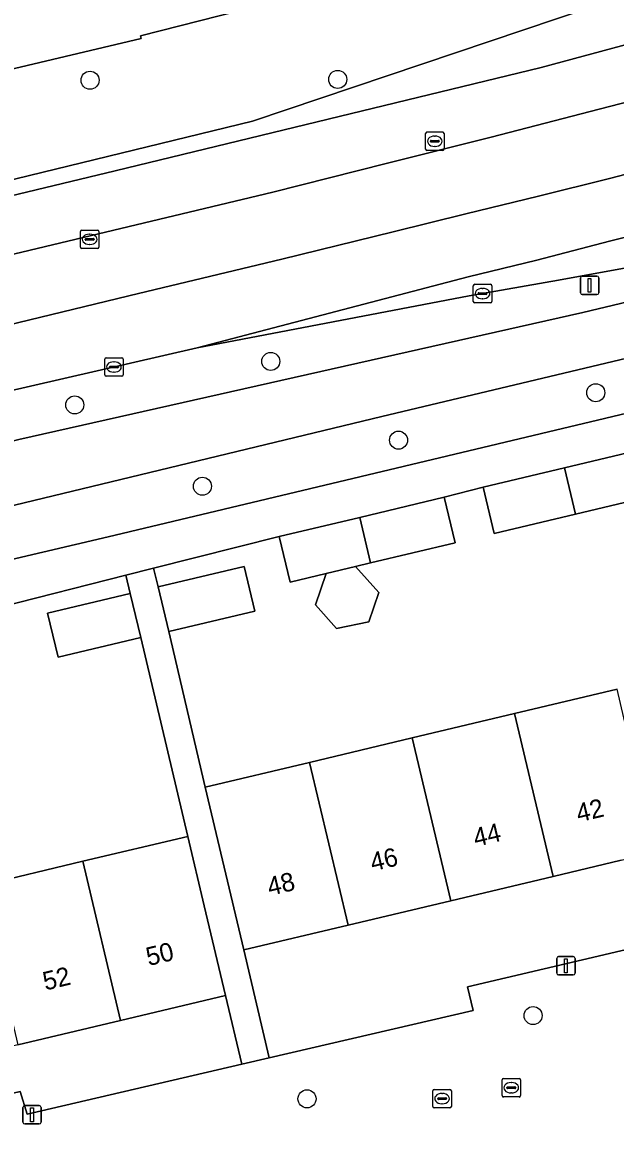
# Model space of a CAD drawing. Extents: x 158031 to 159244, y 380104 to 381214.
# Drawn here: x 158897 to 158929.2, y 381024.8 to 381085.9 of the extents above; entities that cross this region are included whole.
import ezdxf

# ---------------------------------------------------------------- set-up
doc = ezdxf.new("R2010")
doc.units = 0
for name, color, linetype in [('IMGEO_Berm_groen', 7, 'Continuous'), ('IMGEO_Boom', 7, 'Continuous'), ('IMGEO_Erf', 7, 'Continuous'), ('IMGEO_Fietspad_gesloten', 7, 'Continuous'), ('IMGEO_Hek', 7, 'Continuous'), ('IMGEO_Kolk', 7, 'Continuous'), ('IMGEO_Lichtmast', 7, 'Continuous'), ('IMGEO_Pand', 7, 'Continuous'), ('IMGEO_Pand_nummerreeks', 7, 'Continuous'), ('IMGEO_Rijbaan_lokaal_open', 7, 'Continuous'), ('IMGEO_Rijbaan_regionaal_gesloten', 7, 'Continuous'), ('IMGEO_Rioolput', 7, 'Continuous'), ('IMGEO_Voetpad_open', 7, 'Continuous')]:
    doc.layers.add(name, color=color, linetype=linetype)

msp = doc.modelspace()

# ---------------------------------------------------------------- linework, layer by layer
at = {"layer": 'IMGEO_Berm_groen'}
for points in [[(158909.474, 381080.594), (158927.846, 381086.768), (158948.986, 381094.091), (158957.594, 381097.477), (158957.052, 381099.694), (158956.879, 381099.834), (158952.772, 381098.846), (158946.633, 381097.392), (158942.243, 381096.33), (158942.115, 381096.247), (158941.683, 381096.141), (158941.382, 381096.067), (158941.642, 381094.942), (158903.409, 381085.209), (158903.443, 381085.064), (158877.026, 381078.819), (158876.615, 381080.547), (158834.054, 381070.466), (158816.164, 381066.228), (158816.529, 381064.475), (158793.71, 381058.987), (158795.059, 381053.379), (158893.082, 381076.593)], [(158925.131, 381083.501), (158950.24, 381090.292), (158958.481, 381093.141), (158957.594, 381097.477), (158948.986, 381094.091), (158927.846, 381086.768), (158909.474, 381080.594), (158893.082, 381076.593), (158795.059, 381053.379), (158793.71, 381058.987), (158787.876, 381057.584), (158788.87, 381056.87), (158789.745, 381056.014), (158790.488, 381055.025), (158791.072, 381053.934), (158792.4, 381048.621), (158811.618, 381053.144), (158817.884, 381054.779), (158871.029, 381067.292), (158886.311, 381074.117), (158902.037, 381077.905)]]:
    msp.add_lwpolyline(points, close=True, dxfattribs=at)
for points in [[(158987.432, 381089.666), (158968.655, 381082.588), (158964.333, 381081.027), (158953.674, 381077.922), (158934.996, 381073.601), (158926.063, 381071.976), (158921.234, 381071.122), (158906.482, 381068.308), (158888.625, 381064.202), (158874.913, 381060.967), (158864.265, 381058.33), (158840.798, 381052.643)], [(158849.406, 381049.663), (158859.159, 381053.046), (158865.9, 381055.515), (158873.981, 381057.734), (158896.818, 381063.345), (158927.391, 381070.229), (158954.246, 381076.628), (158975.128, 381081.803), (158979.453, 381083.102), (158983.392, 381084.412), (159000, 381089.596)], [(158994.551, 381082.519), (158999.083, 381084.498), (158998.468, 381085.906), (158995.415, 381084.952), (158984.87, 381081.584), (158976.971, 381079.163), (158971.63, 381077.664), (158965.831, 381076.171), (158954.215, 381073.432), (158932.811, 381068.477), (158916.485, 381064.59), (158895.522, 381059.535), (158882.132, 381056.487), (158868.008, 381052.855), (158858.485, 381049.481), (158858.905, 381048.039), (158901.652, 381058.064), (158926.29, 381063.933), (158943.657, 381068.073)]]:
    msp.add_lwpolyline(points, dxfattribs=at)
at = {"layer": 'IMGEO_Boom'}
for centre in [(158900.676, 381082.807), (158914.101, 381082.847), (158910.475, 381067.571), (158928.091, 381065.876), (158899.846, 381065.215), (158917.397, 381063.305), (158906.768, 381060.81), (158924.695, 381032.133), (158912.437, 381027.622)]:
    msp.add_circle(centre, 0.489, dxfattribs=at)
at = {"layer": 'IMGEO_Erf'}
for points in [[(158781.126, 381063.369), (158787.876, 381057.584), (158793.71, 381058.987), (158816.529, 381064.475), (158816.164, 381066.228), (158834.054, 381070.466), (158876.615, 381080.547), (158877.026, 381078.819), (158903.443, 381085.064), (158903.409, 381085.209), (158941.642, 381094.942), (158941.382, 381096.067), (158935.076, 381123.331)], [(158931.552, 381060.376), (158926.992, 381059.292), (158922.59, 381058.246), (158921.991, 381060.767), (158919.88, 381060.215), (158920.468, 381057.743), (158915.88, 381056.652), (158915.074, 381056.46), (158916.323, 381055.056), (158915.782, 381053.471), (158914.038, 381053.109), (158912.897, 381054.392), (158913.474, 381056.08), (158911.525, 381055.617), (158910.937, 381058.089), (158904.124, 381056.368), (158904.364, 381055.358), (158909.028, 381056.467), (158909.605, 381054.039), (158904.941, 381052.931), (158906.911, 381044.503), (158912.581, 381045.851), (158918.136, 381047.171), (158923.69, 381048.492), (158929.246, 381049.812)], [(158894.718, 381039.167), (158900.288, 381040.491), (158905.972, 381041.842), (158903.422, 381052.623), (158898.94, 381051.558), (158898.374, 381053.938), (158902.856, 381055.004), (158902.622, 381055.989), (158895.794, 381054.264)], [(158929.473, 381040.552), (158925.787, 381039.676), (158920.233, 381038.356), (158914.677, 381037.035), (158909.006, 381035.687), (158910.394, 381029.848), (158921.442, 381032.413), (158921.141, 381033.685), (158971.617, 381045.527)], [(158850.555, 381019.022), (158868.803, 381023.305), (158869.161, 381021.503), (158896.884, 381028.012), (158897.265, 381026.799), (158908.905, 381029.502), (158908.022, 381033.217), (158902.336, 381031.865), (158896.767, 381030.542), (158891.198, 381029.218), (158885.629, 381027.894), (158880.06, 381026.57), (158874.491, 381025.246), (158873.922, 381027.642), (158873.635, 381027.574), (158872.118, 381027.213), (158868.353, 381026.318), (158862.785, 381024.995), (158857.216, 381023.671)]]:
    msp.add_lwpolyline(points, dxfattribs=at)
at = {"layer": 'IMGEO_Fietspad_gesloten'}
for points in [[(159000, 381089.596), (158983.392, 381084.412), (158979.453, 381083.102), (158975.128, 381081.803), (158954.246, 381076.628), (158927.391, 381070.229), (158896.818, 381063.345), (158873.981, 381057.734), (158865.9, 381055.515), (158859.159, 381053.046), (158849.406, 381049.663)], [(158847.007, 381045.421), (158858.485, 381049.481), (158868.008, 381052.855), (158882.132, 381056.487), (158895.522, 381059.535), (158916.485, 381064.59), (158932.811, 381068.477), (158954.215, 381073.432), (158965.831, 381076.171), (158971.63, 381077.664), (158976.971, 381079.163), (158984.87, 381081.584), (158995.415, 381084.952), (158998.468, 381085.906), (159003.925, 381087.61)]]:
    msp.add_lwpolyline(points, dxfattribs=at)
at = {"layer": 'IMGEO_Hek'}
msp.add_lwpolyline([(158941.382, 381096.067), (158941.642, 381094.942), (158903.409, 381085.209)], dxfattribs=at)
at = {"layer": 'IMGEO_Kolk'}
for p, q in [((158918.865, 381079.074), (158918.865, 381079.926)), ((158918.94, 381080), (158919.792, 381080)), ((158919.124, 381079.494), (158919.124, 381079.506)), ((158919.167, 381079.543), (158919.565, 381079.543)), ((158919.353, 381079.78), (158919.378, 381079.78)), ((158919.608, 381079.506), (158919.608, 381079.494)), ((158919.866, 381079.926), (158919.866, 381079.074)), ((158919.792, 381079), (158918.94, 381079)), ((158919.562, 381079.457), (158919.164, 381079.457)), ((158919.376, 381079.22), (158919.351, 381079.22)), ((158900.155, 381073.759), (158900.155, 381074.611)), ((158900.23, 381074.685), (158901.082, 381074.685)), ((158901.156, 381074.611), (158901.156, 381073.759)), ((158900.414, 381074.179), (158900.414, 381074.191)), ((158900.852, 381074.142), (158900.454, 381074.142)), ((158900.457, 381074.228), (158900.855, 381074.228)), ((158900.643, 381074.465), (158900.668, 381074.465)), ((158900.898, 381074.191), (158900.898, 381074.179)), ((158901.082, 381073.685), (158900.23, 381073.685)), ((158900.666, 381073.905), (158900.641, 381073.905)), ((158921.451, 381070.822), (158921.451, 381071.674)), ((158921.526, 381071.748), (158922.378, 381071.748)), ((158922.452, 381071.674), (158922.452, 381070.822)), ((158921.71, 381071.242), (158921.71, 381071.254)), ((158922.148, 381071.205), (158921.75, 381071.205)), ((158921.753, 381071.291), (158922.151, 381071.291)), ((158921.962, 381070.968), (158921.937, 381070.968)), ((158921.939, 381071.528), (158921.964, 381071.528)), ((158922.194, 381071.254), (158922.194, 381071.242)), ((158922.378, 381070.748), (158921.526, 381070.748)), ((158901.47, 381066.843), (158901.47, 381067.695)), ((158901.545, 381067.769), (158902.397, 381067.769)), ((158901.729, 381067.263), (158901.729, 381067.275)), ((158901.772, 381067.312), (158902.17, 381067.312)), ((158901.958, 381067.549), (158901.983, 381067.549)), ((158902.213, 381067.275), (158902.213, 381067.263)), ((158902.471, 381067.695), (158902.471, 381066.843)), ((158902.397, 381066.769), (158901.545, 381066.769)), ((158902.167, 381067.226), (158901.769, 381067.226)), ((158901.981, 381066.989), (158901.956, 381066.989)), ((158919.261, 381027.207), (158919.261, 381028.059)), ((158919.336, 381028.133), (158920.188, 381028.133)), ((158919.52, 381027.627), (158919.52, 381027.639)), ((158919.958, 381027.59), (158919.56, 381027.59)), ((158919.563, 381027.676), (158919.961, 381027.676)), ((158919.749, 381027.913), (158919.774, 381027.913)), ((158920.004, 381027.639), (158920.004, 381027.627)), ((158920.262, 381028.059), (158920.262, 381027.207)), ((158920.188, 381027.133), (158919.336, 381027.133)), ((158919.772, 381027.353), (158919.747, 381027.353))]:
    msp.add_line(p, q, dxfattribs=at)
for points in [[(158918.865, 381079.074), (158918.865, 381079.926)], [(158918.94, 381080), (158919.792, 381080)], [(158919.866, 381079.926), (158919.866, 381079.074)], [(158919.792, 381079), (158918.94, 381079)], [(158900.155, 381073.759), (158900.155, 381074.611)], [(158900.23, 381074.685), (158901.082, 381074.685)], [(158901.156, 381074.611), (158901.156, 381073.759)], [(158901.082, 381073.685), (158900.23, 381073.685)], [(158921.451, 381070.822), (158921.451, 381071.674)], [(158921.526, 381071.748), (158922.378, 381071.748)], [(158922.452, 381071.674), (158922.452, 381070.822)], [(158922.378, 381070.748), (158921.526, 381070.748)], [(158901.47, 381066.843), (158901.47, 381067.695)], [(158901.545, 381067.769), (158902.397, 381067.769)], [(158902.471, 381067.695), (158902.471, 381066.843)], [(158902.397, 381066.769), (158901.545, 381066.769)], [(158919.261, 381027.207), (158919.261, 381028.059)], [(158919.336, 381028.133), (158920.188, 381028.133)], [(158920.262, 381028.059), (158920.262, 381027.207)], [(158920.188, 381027.133), (158919.336, 381027.133)]]:
    msp.add_lwpolyline(points, dxfattribs=at)
for centre, radius, start, end in [((158918.942, 381079.924), 0.0765, 91.55205, 178.44795), ((158918.942, 381079.924), 0.0765, 91.55205, 178.44795), ((158919.164, 381079.503), 0.0403, 85.87752, 175.75265), ((158919.161, 381079.493), 0.0366, 178.93798, 274.71019), ((158919.565, 381079.5), 0.043, 264.86636, 352.45326), ((158919.569, 381079.505), 0.0386, 1.73085, 96.63898), ((158919.79, 381079.924), 0.0765, 1.55205, 88.44795), ((158919.79, 381079.924), 0.0765, 1.55205, 88.44795), ((158918.942, 381079.076), 0.0765, 181.55205, 268.44795), ((158918.942, 381079.076), 0.0765, 181.55205, 268.44795), ((158919.79, 381079.076), 0.0765, 271.55205, 358.44795), ((158919.79, 381079.076), 0.0765, 271.55205, 358.44795), ((158900.232, 381074.609), 0.0765, 91.55205, 178.44795), ((158900.232, 381074.609), 0.0765, 91.55205, 178.44795), ((158901.08, 381074.609), 0.0765, 1.55205, 88.44795), ((158901.08, 381074.609), 0.0765, 1.55205, 88.44795), ((158900.454, 381074.188), 0.0403, 85.87752, 175.75265), ((158900.451, 381074.178), 0.0366, 178.93798, 274.71019), ((158900.855, 381074.185), 0.043, 264.86636, 352.45326), ((158900.859, 381074.19), 0.0386, 1.73085, 96.63898), ((158900.232, 381073.761), 0.0765, 181.55205, 268.44795), ((158900.232, 381073.761), 0.0765, 181.55205, 268.44795), ((158901.08, 381073.761), 0.0765, 271.55205, 358.44795), ((158901.08, 381073.761), 0.0765, 271.55205, 358.44795), ((158921.528, 381071.672), 0.0765, 91.55205, 178.44795), ((158921.528, 381071.672), 0.0765, 91.55205, 178.44795), ((158922.376, 381071.672), 0.0765, 1.55205, 88.44795), ((158922.376, 381071.672), 0.0765, 1.55205, 88.44795), ((158921.75, 381071.251), 0.0403, 85.87752, 175.75265), ((158921.747, 381071.241), 0.0366, 178.93798, 274.71019), ((158922.151, 381071.248), 0.043, 264.86636, 352.45326), ((158922.155, 381071.253), 0.0386, 1.73085, 96.63898), ((158921.528, 381070.824), 0.0765, 181.55205, 268.44795), ((158921.528, 381070.824), 0.0765, 181.55205, 268.44795), ((158922.376, 381070.824), 0.0765, 271.55205, 358.44795), ((158922.376, 381070.824), 0.0765, 271.55205, 358.44795), ((158901.547, 381067.693), 0.0765, 91.55205, 178.44795), ((158901.547, 381067.693), 0.0765, 91.55205, 178.44795), ((158901.769, 381067.272), 0.0403, 85.87752, 175.75265), ((158902.174, 381067.274), 0.0386, 1.73085, 96.63898), ((158902.395, 381067.693), 0.0765, 1.55205, 88.44795), ((158902.395, 381067.693), 0.0765, 1.55205, 88.44795), ((158901.547, 381066.845), 0.0765, 181.55205, 268.44795), ((158901.547, 381066.845), 0.0765, 181.55205, 268.44795), ((158901.766, 381067.262), 0.0366, 178.93798, 274.71019), ((158902.17, 381067.269), 0.043, 264.86636, 352.45326), ((158902.395, 381066.845), 0.0765, 271.55205, 358.44795), ((158902.395, 381066.845), 0.0765, 271.55205, 358.44795), ((158919.338, 381028.057), 0.0765, 91.55205, 178.44795), ((158919.338, 381028.057), 0.0765, 91.55205, 178.44795), ((158919.56, 381027.636), 0.0403, 85.87752, 175.75265), ((158919.557, 381027.626), 0.0366, 178.93798, 274.71019), ((158919.961, 381027.633), 0.043, 264.86636, 352.45326), ((158919.965, 381027.638), 0.0386, 1.73085, 96.63898), ((158920.186, 381028.057), 0.0765, 1.55205, 88.44795), ((158920.186, 381028.057), 0.0765, 1.55205, 88.44795), ((158919.338, 381027.209), 0.0765, 181.55205, 268.44795), ((158919.338, 381027.209), 0.0765, 181.55205, 268.44795), ((158920.186, 381027.209), 0.0765, 271.55205, 358.44795), ((158920.186, 381027.209), 0.0765, 271.55205, 358.44795)]:
    msp.add_arc(centre, radius, start, end, dxfattribs=at)
for centre, major_axis, ratio, start_param, end_param in [((158919.352, 381079.5), (-0.387, 0.002), 0.722429, 4.712389, 7.853982), ((158919.377, 381079.5), (-0.39, 0.002), 0.717154, 1.570796, 4.712389), ((158900.642, 381074.185), (-0.387, 0.002), 0.722429, 4.712389, 7.853982), ((158900.667, 381074.185), (-0.39, 0.002), 0.717154, 1.570796, 4.712389), ((158921.938, 381071.248), (-0.387, 0.002), 0.722429, 4.712389, 7.853982), ((158921.963, 381071.248), (-0.39, 0.002), 0.717154, 1.570796, 4.712389), ((158901.957, 381067.269), (-0.387, 0.002), 0.722429, 4.712389, 7.853982), ((158901.982, 381067.269), (-0.39, 0.002), 0.717154, 1.570796, 4.712389), ((158919.748, 381027.633), (-0.387, 0.002), 0.722429, 4.712389, 7.853982), ((158919.773, 381027.633), (-0.39, 0.002), 0.717154, 1.570796, 4.712389)]:
    msp.add_ellipse(centre, major_axis=major_axis, ratio=ratio, start_param=start_param, end_param=end_param, dxfattribs=at)
at = {"layer": 'IMGEO_Lichtmast'}
for p, q in [((158927.361, 381072.192), (158928.151, 381072.192)), ((158928.151, 381072.192), (158927.361, 381072.192)), ((158927.261, 381071.292), (158927.261, 381072.092)), ((158927.261, 381072.092), (158927.261, 381071.292)), ((158928.251, 381072.092), (158928.251, 381071.292)), ((158928.251, 381071.292), (158928.251, 381072.092)), ((158928.151, 381071.192), (158927.361, 381071.192)), ((158927.361, 381071.192), (158928.151, 381071.192)), ((158925.975, 381034.432), (158925.975, 381035.232)), ((158925.975, 381035.232), (158925.975, 381034.432)), ((158926.075, 381035.332), (158926.865, 381035.332)), ((158926.865, 381035.332), (158926.075, 381035.332)), ((158926.965, 381035.232), (158926.965, 381034.432)), ((158926.965, 381034.432), (158926.965, 381035.232)), ((158926.865, 381034.332), (158926.075, 381034.332)), ((158926.075, 381034.332), (158926.865, 381034.332)), ((158897.036, 381026.359), (158897.036, 381027.159)), ((158897.036, 381027.159), (158897.036, 381026.359)), ((158897.136, 381027.259), (158897.926, 381027.259)), ((158897.926, 381027.259), (158897.136, 381027.259)), ((158898.026, 381027.159), (158898.026, 381026.359)), ((158898.026, 381026.359), (158898.026, 381027.159)), ((158897.926, 381026.259), (158897.136, 381026.259)), ((158897.136, 381026.259), (158897.926, 381026.259))]:
    msp.add_line(p, q, dxfattribs=at)
for points in [[(158927.681, 381072.067), (158927.831, 381072.067), (158927.831, 381071.317), (158927.681, 381071.317), (158927.681, 381072.067)], [(158926.395, 381035.207), (158926.545, 381035.207), (158926.545, 381034.457), (158926.395, 381034.457), (158926.395, 381035.207)], [(158897.456, 381027.134), (158897.606, 381027.134), (158897.606, 381026.384), (158897.456, 381026.384), (158897.456, 381027.134)]]:
    msp.add_lwpolyline(points, dxfattribs=at)
for centre, start, end in [((158927.361, 381072.092), 90, 180), ((158927.361, 381072.092), 90, 180), ((158928.151, 381072.092), 0, 90), ((158928.151, 381072.092), 360, 90), ((158927.361, 381071.292), 180, 270), ((158927.361, 381071.292), 180, 270), ((158928.151, 381071.292), 270, 0), ((158928.151, 381071.292), 270, 0), ((158926.075, 381035.232), 90, 180), ((158926.075, 381035.232), 90, 180), ((158926.865, 381035.232), 0, 90), ((158926.865, 381035.232), 360, 90), ((158926.075, 381034.432), 180, 270), ((158926.075, 381034.432), 180, 270), ((158926.865, 381034.432), 270, 0), ((158926.865, 381034.432), 270, 0), ((158897.136, 381027.159), 90, 180), ((158897.136, 381027.159), 90, 180), ((158897.926, 381027.159), 0, 90), ((158897.926, 381027.159), 360, 90), ((158897.136, 381026.359), 180, 270), ((158897.136, 381026.359), 180, 270), ((158897.926, 381026.359), 270, 0), ((158897.926, 381026.359), 270, 0)]:
    msp.add_arc(centre, 0.1, start, end, dxfattribs=at)
at = {"layer": 'IMGEO_Pand'}
for points in [[(158926.992, 381059.292), (158931.552, 381060.376), (158930.953, 381062.898), (158926.392, 381061.814)], [(158926.992, 381059.292), (158926.392, 381061.814), (158921.991, 381060.767), (158922.59, 381058.246)], [(158915.292, 381059.124), (158915.88, 381056.652), (158920.468, 381057.743), (158919.88, 381060.215)], [(158915.292, 381059.124), (158910.937, 381058.089), (158911.525, 381055.617), (158913.474, 381056.08), (158915.074, 381056.46), (158915.88, 381056.652)], [(158904.941, 381052.931), (158909.605, 381054.039), (158909.028, 381056.467), (158904.364, 381055.358)], [(158915.074, 381056.46), (158913.474, 381056.08), (158912.897, 381054.392), (158914.038, 381053.109), (158915.782, 381053.471), (158916.323, 381055.056)], [(158898.94, 381051.558), (158903.422, 381052.623), (158902.856, 381055.004), (158898.374, 381053.938)], [(158929.797, 381047.494), (158929.246, 381049.812), (158923.69, 381048.492), (158925.787, 381039.676), (158929.473, 381040.552), (158931.065, 381040.931), (158931.342, 381040.997)], [(158923.69, 381048.492), (158918.136, 381047.171), (158920.233, 381038.356), (158925.787, 381039.676)], [(158912.581, 381045.851), (158914.677, 381037.035), (158920.233, 381038.356), (158918.136, 381047.171)], [(158912.581, 381045.851), (158906.911, 381044.503), (158907.85, 381040.552), (158909.006, 381035.687), (158914.677, 381037.035)], [(158900.288, 381040.491), (158902.336, 381031.865), (158908.022, 381033.217), (158906.866, 381038.082), (158905.972, 381041.842)], [(158894.718, 381039.167), (158896.767, 381030.542), (158902.336, 381031.865), (158900.288, 381040.491)]]:
    msp.add_lwpolyline(points, close=True, dxfattribs=at)
at = {"layer": 'IMGEO_Rijbaan_lokaal_open'}
msp.add_lwpolyline([(158991.005, 381029.899), (158992.886, 381030.303), (158995.74, 381030.981), (158995.318, 381032.618), (158989.098, 381031.1), (158986.669, 381041.06), (158985.752, 381045.077), (158991.711, 381046.613), (158990.669, 381050.656), (158990.376, 381051.793), (158988.76, 381051.424), (158971.2, 381047.419), (158971.617, 381045.527), (158921.141, 381033.685), (158921.442, 381032.413), (158910.394, 381029.848), (158908.905, 381029.502), (158897.265, 381026.799), (158896.884, 381028.012), (158869.161, 381021.503), (158868.803, 381023.305), (158850.555, 381019.022)], dxfattribs=at)
at = {"layer": 'IMGEO_Rijbaan_regionaal_gesloten'}
msp.add_lwpolyline([(159003.067, 381106.884), (159002.023, 381110.619), (159000, 381109.65), (158978.517, 381100.246), (158975.406, 381098.992), (158958.481, 381093.141), (158950.24, 381090.292), (158925.131, 381083.501), (158902.037, 381077.905), (158886.311, 381074.117), (158871.029, 381067.292), (158910.591, 381076.749), (158916.722, 381078.286), (158922.416, 381079.713), (158928.276, 381081.23), (158936.133, 381083.265), (158943.823, 381085.358), (158951.497, 381087.513), (158961.251, 381090.486), (158968.89, 381093.174), (158976.478, 381096.002), (158980.294, 381097.519), (158983.981, 381098.984), (158989.608, 381101.396)], close=True, dxfattribs=at)
for points in [[(158969.195, 381085.972), (158963.415, 381084.051), (158959.638, 381082.797), (158955.675, 381081.547), (158951.944, 381080.408), (158948.118, 381079.267), (158944.357, 381078.204), (158940.429, 381077.064), (158936.573, 381076.061), (158932.793, 381075.077), (158928.842, 381074.091), (158924.904, 381073.052), (158921.175, 381072.145), (158906.482, 381068.308), (158921.234, 381071.122), (158926.063, 381071.976), (158934.996, 381073.601), (158953.674, 381077.922), (158964.333, 381081.027), (158968.655, 381082.588), (158987.432, 381089.666)], [(158951.497, 381087.513), (158943.823, 381085.358), (158936.133, 381083.265), (158928.276, 381081.23), (158922.416, 381079.713), (158916.722, 381078.286), (158910.591, 381076.749), (158871.029, 381067.292), (158817.884, 381054.779)], [(158852.512, 381059.189), (158860.154, 381060.973), (158863.959, 381061.895), (158867.892, 381062.849), (158875.631, 381064.683), (158883.296, 381066.445), (158891.014, 381068.288), (158895.608, 381069.385), (158903.312, 381071.253), (158911.081, 381073.116), (158917.105, 381074.596), (158921.043, 381075.562), (158924.98, 381076.529), (158928.84, 381077.477), (158932.861, 381078.529), (158936.703, 381079.574), (158940.672, 381080.654), (158946.447, 381082.346), (158950.406, 381083.547), (158954.231, 381084.731), (158960.033, 381086.557)], [(158960.033, 381086.557), (158954.231, 381084.731), (158950.406, 381083.547), (158946.447, 381082.346), (158940.672, 381080.654), (158936.703, 381079.574), (158932.861, 381078.529), (158928.84, 381077.477), (158924.98, 381076.529), (158921.043, 381075.562), (158917.105, 381074.596), (158911.081, 381073.116), (158903.312, 381071.253), (158895.608, 381069.385), (158891.014, 381068.288), (158883.296, 381066.445), (158875.631, 381064.683), (158867.892, 381062.849), (158863.959, 381061.895), (158860.154, 381060.973), (158852.512, 381059.189)], [(158840.798, 381052.643), (158864.265, 381058.33), (158874.913, 381060.967), (158888.625, 381064.202), (158906.482, 381068.308), (158921.175, 381072.145), (158924.904, 381073.052), (158928.842, 381074.091), (158932.793, 381075.077), (158936.573, 381076.061), (158940.429, 381077.064), (158944.357, 381078.204), (158948.118, 381079.267), (158951.944, 381080.408), (158955.675, 381081.547), (158959.638, 381082.797), (158963.415, 381084.051), (158969.195, 381085.972)]]:
    msp.add_lwpolyline(points, dxfattribs=at)
at = {"layer": 'IMGEO_Rioolput'}
for p, q in [((158923.007, 381027.796), (158923.007, 381028.648)), ((158923.082, 381028.722), (158923.934, 381028.722)), ((158923.266, 381028.216), (158923.266, 381028.228)), ((158923.704, 381028.179), (158923.306, 381028.179)), ((158923.309, 381028.265), (158923.707, 381028.265)), ((158923.495, 381028.502), (158923.52, 381028.502)), ((158923.75, 381028.228), (158923.75, 381028.216)), ((158924.008, 381028.648), (158924.008, 381027.796)), ((158923.934, 381027.722), (158923.082, 381027.722)), ((158923.518, 381027.942), (158923.493, 381027.942))]:
    msp.add_line(p, q, dxfattribs=at)
for points in [[(158923.007, 381027.796), (158923.007, 381028.648)], [(158923.082, 381028.722), (158923.934, 381028.722)], [(158924.008, 381028.648), (158924.008, 381027.796)], [(158923.934, 381027.722), (158923.082, 381027.722)]]:
    msp.add_lwpolyline(points, dxfattribs=at)
for centre, radius, start, end in [((158923.084, 381028.646), 0.0765, 91.55205, 178.44795), ((158923.084, 381028.646), 0.0765, 91.55205, 178.44795), ((158923.306, 381028.225), 0.0403, 85.87752, 175.75265), ((158923.303, 381028.215), 0.0366, 178.93798, 274.71019), ((158923.707, 381028.222), 0.043, 264.86636, 352.45326), ((158923.711, 381028.227), 0.0386, 1.73085, 96.63898), ((158923.932, 381028.646), 0.0765, 1.55205, 88.44795), ((158923.932, 381028.646), 0.0765, 1.55205, 88.44795), ((158923.084, 381027.798), 0.0765, 181.55205, 268.44795), ((158923.084, 381027.798), 0.0765, 181.55205, 268.44795), ((158923.932, 381027.798), 0.0765, 271.55205, 358.44795), ((158923.932, 381027.798), 0.0765, 271.55205, 358.44795)]:
    msp.add_arc(centre, radius, start, end, dxfattribs=at)
for centre, major_axis, ratio, start_param, end_param in [((158923.494, 381028.222), (-0.387, 0.002), 0.722429, 4.712389, 7.853982), ((158923.519, 381028.222), (-0.39, 0.002), 0.717154, 1.570796, 4.712389)]:
    msp.add_ellipse(centre, major_axis=major_axis, ratio=ratio, start_param=start_param, end_param=end_param, dxfattribs=at)
at = {"layer": 'IMGEO_Voetpad_open'}
for points in [[(158956.146, 381071.057), (158943.657, 381068.073), (158926.29, 381063.933), (158901.652, 381058.064), (158858.905, 381048.039), (158858.485, 381049.481), (158847.007, 381045.421), (158841.097, 381043.872), (158829.239, 381041.064), (158815.447, 381037.819), (158792.374, 381032.26)], [(158857.887, 381045.617), (158862.447, 381046.701), (158864.464, 381047.194), (158869.021, 381048.277), (158873.55, 381049.354), (158875.524, 381049.772), (158880.171, 381050.877), (158884.712, 381051.957), (158886.617, 381052.356), (158891.319, 381053.474), (158895.732, 381054.523), (158895.794, 381054.264), (158902.622, 381055.989), (158904.124, 381056.368), (158910.937, 381058.089), (158915.292, 381059.124), (158919.88, 381060.215), (158921.991, 381060.767), (158926.392, 381061.814), (158930.953, 381062.898)]]:
    msp.add_lwpolyline(points, dxfattribs=at)
msp.add_lwpolyline([(158904.941, 381052.931), (158904.364, 381055.358), (158904.124, 381056.368), (158902.622, 381055.989), (158902.856, 381055.004), (158903.422, 381052.623), (158905.972, 381041.842), (158906.866, 381038.082), (158908.022, 381033.217), (158908.905, 381029.502), (158910.394, 381029.848), (158909.006, 381035.687), (158907.85, 381040.552), (158906.911, 381044.503)], close=True, dxfattribs=at)

# ---------------------------------------------------------------- texts
at = {"layer": 'IMGEO_Pand_nummerreeks'}
for s, rotation, p in [('42', 13.37283, (158927.161, 381042.593)), ('44', 13.3731, (158921.579, 381041.266)), ('46', 13.3731, (158915.995, 381039.939)), ('48', 13.3731, (158910.414, 381038.612)), ('50', 13.36893, (158903.844, 381034.814)), ('52', 13.36893, (158898.25, 381033.485))]:
    msp.add_text(s, height=1, rotation=rotation, dxfattribs=at).set_placement(p)

doc.saveas('drawing.dxf')
